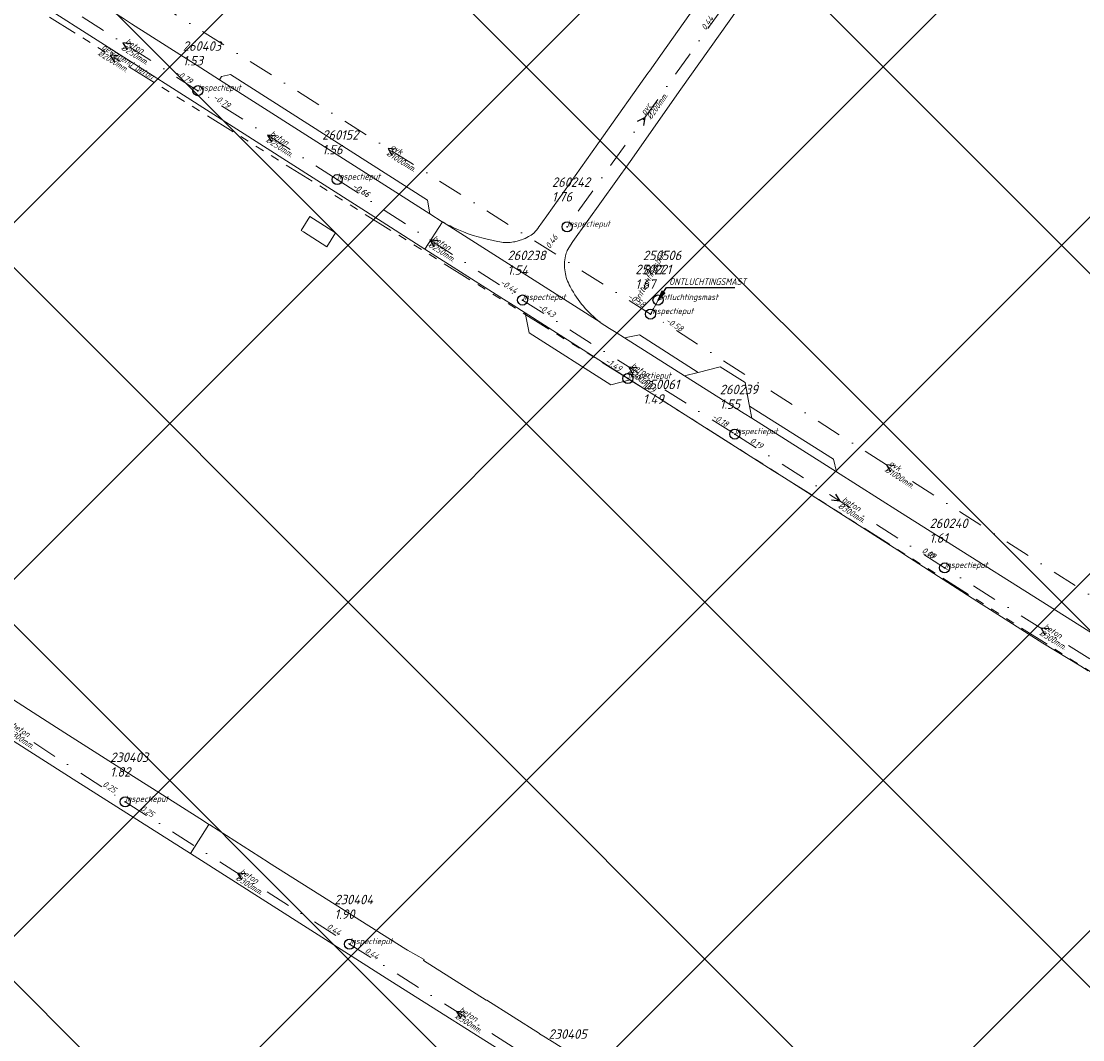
# Model space of a CAD drawing. Extents: x 148869 to 161638, y 453607 to 469810.
# Tile 554 of 656: x 153705 to 153915, y 464049 to 464251. Entities that reach past the tile are written whole.
import ezdxf

# ---------------------------------------------------------------- set-up
doc = ezdxf.new("R2010")
doc.units = 0
doc.header["$PDMODE"] = 32
doc.header["$PDSIZE"] = 2
doc.linetypes.add('RI-GWA', pattern=[18.45, 6, -1.8, 1.75, -1.8, 1.75, -1.8, 1.75, -1.8])
doc.linetypes.add('RI-VWA', pattern=[11, 5, -3, 0, -3])
doc.layers.get('0').update_dxf_attribs({"linetype": 'CONTINUOUS'})
doc.layers.get('DEFPOINTS').update_dxf_attribs({"linetype": 'CONTINUOUS'})
doc.layers.add('2023 hatch', color=90, linetype='CONTINUOUS')
doc.layers.add('B-OI-AANPIJLING', color=1, linetype='CONTINUOUS')
for name, color, linetype, lineweight in [('B-OI-RI-BIJZONDERDERHEDEN-T18', 134, 'CONTINUOUS', 18), ('B-OI-RI-GWA-MATERIAAL-T18', 10, 'CONTINUOUS', 18), ('B-OI-RI-GWA-PUTDEKSELHOOGTE-T25', 10, 'CONTINUOUS', 25), ('B-OI-RI-GWA_BOB-T18', 10, 'CONTINUOUS', 18), ('B-OI-RI-GWA_DIAMETER-T18', 10, 'CONTINUOUS', 18), ('B-OI-RI-GWA_PUTNUMMER-T18', 10, 'CONTINUOUS', 18), ('B-OI-RI-GWA_RIOOLPUT-S', 10, 'CONTINUOUS', 25), ('B-OI-RI-GWA_TRANSPORTLEIDING-G', 10, 'RI-GWA', 18), ('B-OI-RI-STRENGTYPE-T18', 31, 'CONTINUOUS', 18), ('B-OI-RI-STROOMRICHTING-S', 252, 'CONTINUOUS', 25), ('B-OI-RI-VWA-BOB-T18', 34, 'CONTINUOUS', 18), ('B-OI-RI-VWA-DIAMETER-T18', 34, 'CONTINUOUS', 18), ('B-OI-RI-VWA-MATERIAAL-T18', 34, 'CONTINUOUS', 18), ('B-OI-RI-VWA_ONTLUCHTINGSLEIDING-G', 34, 'RI-VWA', 18), ('B-OI-RI-VWA_PUTDEKSELHOOGTE-T25', 34, 'CONTINUOUS', 25), ('B-OI-RI-VWA_PUTNUMMER-T25', 34, 'CONTINUOUS', 25), ('B-OI-RI-VWA_RIOOLPUT-S', 34, 'CONTINUOUS', 25), ('B-OI-RI-VWA_TRANSPORTLEIDING-G', 34, 'RI-VWA', 18), ('B-RO-VH-VERHARDING_ASFALT-GV', 251, 'CONTINUOUS', 18), ('B-RO-VH-VERHARDING_STRAATBAKSTEEN-GV', 251, 'CONTINUOUS', 18)]:
    doc.layers.add(name, color=color, linetype=linetype, lineweight=lineweight)
doc.styles.add('NLCS-ISO-M500-T18_CURSIEF', font='NLCS-ISO.ttf', dxfattribs={"oblique": 15, "height": 0.9})
doc.styles.add('NLCS-ISO-M750-T25_CURSIEF', font='NLCS-ISO.ttf', dxfattribs={"oblique": 15, "height": 1.875})

# ---------------------------------------------------------------- blocks, each defined once
blk = doc.blocks.new('ACMAP_ANN_TEMPLATE_strengtype')
at = {"color": 0, "linetype": 'ByBlock', "style": 'NLCS-ISO-M500-T18_CURSIEF', "oblique": 15}
blk.add_attdef('type', (-0.78, 3.09), '', height=1.2, dxfattribs=at)
blk = doc.blocks.new('ACMAP_ANN_TEMPLATE_vwa-diam')
at = {"color": 0, "linetype": 'ByBlock', "style": 'NLCS-ISO-M500-T18_CURSIEF', "oblique": 15}
blk.add_attdef('vwa-diam', (0.3, -1.3), '', height=1.2, dxfattribs=at)
blk = doc.blocks.new('ACMAP_ANN_TEMPLATE_vwa-materiaal')
at = {"color": 0, "linetype": 'ByBlock', "style": 'NLCS-ISO-M500-T18_CURSIEF', "oblique": 15}
blk.add_attdef('vwa-mat', (0.3, 0.2), '', height=1.2, dxfattribs=at)
blk = doc.blocks.new('ACMAP_ANN_TEMPLATE_vwa-nap-l')
at = {"color": 0, "linetype": 'ByBlock', "style": 'NLCS-ISO-M500-T18_CURSIEF', "oblique": 15}
blk.add_attdef('vwa-nap-l', (3.3, 0.2), '', height=1.2, dxfattribs=at)
blk = doc.blocks.new('ACMAP_ANN_TEMPLATE_vwa-nap-r')
at = {"color": 0, "linetype": 'ByBlock', "style": 'NLCS-ISO-M500-T18_CURSIEF', "oblique": 15}
blk.add_attdef('vwa-nap-r', (-5.6, 0.2), '', height=1.2, dxfattribs=at)
blk = doc.blocks.new('ACMAP_ANN_TEMPLATE_gwa-diam')
at = {"color": 0, "linetype": 'ByBlock', "style": 'NLCS-ISO-M500-T18_CURSIEF', "oblique": 15}
blk.add_attdef('gwa-diam', (-2.2, -1.3), '', height=1.2, dxfattribs=at)
blk = doc.blocks.new('ACMAP_ANN_TEMPLATE_gwa-materiaal')
at = {"color": 0, "linetype": 'ByBlock', "style": 'NLCS-ISO-M500-T18_CURSIEF', "oblique": 15}
blk.add_attdef('gwa-mat', (-2.2, 0.2), '', height=1.2, dxfattribs=at)
blk = doc.blocks.new('ACMAP_ANN_TEMPLATE_gwa-nap-l')
at = {"color": 0, "linetype": 'ByBlock', "style": 'NLCS-ISO-M500-T18_CURSIEF', "oblique": 15}
blk.add_attdef('gwa-nap-l', (2.3, 0.2), '', height=1.2, dxfattribs=at)
blk = doc.blocks.new('ACMAP_ANN_TEMPLATE_gwa-nap-r')
at = {"color": 0, "linetype": 'ByBlock', "style": 'NLCS-ISO-M500-T18_CURSIEF', "oblique": 15}
blk.add_attdef('gwa-nap-r', (-5.6, 0.2), '', height=1.2, dxfattribs=at)
blk = doc.blocks.new('ACMAP_ANN_TEMPLATE_gwa-puth')
at = {"color": 0, "linetype": 'ByBlock', "style": 'NLCS-ISO-M750-T25_CURSIEF', "oblique": 15}
blk.add_attdef('gwa-puth', (3, -5), '', height=1.88, dxfattribs=at)
blk = doc.blocks.new('ACMAP_ANN_TEMPLATE_gwa-putnr')
at = {"color": 0, "linetype": 'ByBlock', "style": 'NLCS-ISO-M750-T25_CURSIEF', "oblique": 15}
blk.add_attdef('gwa-putnr', (3, -2.1), '', height=1.88, dxfattribs=at)
blk = doc.blocks.new('ACMAP_ANN_TEMPLATE_type knoop')
at = {"layer": 'DEFPOINTS', "style": 'NLCS-ISO-M500-T18_CURSIEF', "oblique": 15}
blk.add_attdef('type_knoop', (0, 0), '', height=1.2, dxfattribs=at)
blk = doc.blocks.new('ACMAP_ANN_TEMPLATE_vwa-puth')
at = {"color": 0, "linetype": 'ByBlock', "style": 'NLCS-ISO-M750-T25_CURSIEF', "oblique": 15}
blk.add_attdef('vwa-puth', (-3, 5), '', height=1.88, dxfattribs=at)
blk = doc.blocks.new('ACMAP_ANN_TEMPLATE_vwa-putnr')
at = {"color": 0, "linetype": 'ByBlock', "style": 'NLCS-ISO-M750-T25_CURSIEF', "oblique": 15}
blk.add_attdef('vaw-putnr', (-3, 7.9), '', height=1.88, dxfattribs=at)

msp = doc.modelspace()

# ---------------------------------------------------------------- hatches: boundary and pattern name
at = {"layer": '2023 hatch'}
h = msp.add_hatch(dxfattribs=at)
h.set_pattern_fill('L45L135', color=256, scale=49.98)
h.set_pattern_definition([(45, (0, 0), (-35.341197, 35.341197), []), (135, (0, 0), (-35.341197, -35.341197), [])])
h.paths.add_polyline_path([(155033.65, 463387.49), (154736.21, 463174.82), (154703.82, 463157.03), (154669.13, 463116.73), (154497.36, 463128.81), (154485.96, 463103.35), (154403, 462810.28), (154029.41, 462913.19), (153921.91, 462926.36), (153533.06, 462959.92), (153521.58, 463046.87), (153065.73, 463131.59), (152840.09, 463157.69), (152602.55, 463321.62), (152457.44, 463373.38), (152283.77, 463566.95), (152230.15, 463641.33), (152156.25, 463699.58), (152012.16, 463887.19), (152009.38, 463939.89), (151991.35, 464191.03), (152103.19, 464343.83), (152153.39, 464455.21), (152151.03, 464561.94), (152249.45, 464811.76), (152130.92, 465032.5), (152332.42, 465169.93), (152738.18, 465252.75), (152947.54, 465152.17), (153150.32, 465023.39), (153302.02, 464886.05), (153728.6, 464650.43), (153874.6, 464567.83), (153954.88, 464501.43), (153988.94, 464472.57), (154027.82, 464422.75), (154193.47, 464138.07), (154280.01, 463968.67), (154339.28, 463993.19), (154494.94, 463873.13), (154622.49, 463821.49), (154755.92, 463721.99), (154868.72, 463597.28)])

# ---------------------------------------------------------------- linework, layer by layer
at = {"layer": 'B-OI-AANPIJLING', "color": 251, "flags": 128}
msp.add_lwpolyline([(153831, 464195.8), (153832.36, 464197.14), (153831.73, 464197.57), (153831, 464195.8), (153831.83, 464197.5), (153831.94, 464197.43), (153831, 464195.8), (153832.15, 464197.29), (153832.26, 464197.21), (153831, 464195.8), (153832.68, 464198.31), (153846.2, 464198.31)], dxfattribs=at)
at = {"layer": 'B-OI-RI-GWA_RIOOLPUT-S', "color": 251}
msp.add_point((153825.04, 464180.25), dxfattribs=at)
at = {"layer": 'B-OI-RI-GWA_TRANSPORTLEIDING-G', "color": 251}
for p, q in [((153825.04, 464180.25), (153619.89, 464308.38)), ((154017.17, 464058.47), (153825.04, 464180.25))]:
    msp.add_line(p, q, dxfattribs=at)
at = {"layer": 'B-OI-RI-STROOMRICHTING-S', "color": 251}
for points in [[(153726.58, 464246.58), (153724.98, 464246.74), (153725.82, 464245.36)], [(153724.07, 464244.16), (153722.46, 464244.32), (153723.3, 464242.94)], [(153826.96, 464231.21), (153828.39, 464231.97), (153828.14, 464230.38)], [(153755.24, 464228.3), (153753.64, 464228.46), (153754.46, 464227.08)], [(153779.11, 464225.66), (153777.51, 464225.82), (153778.33, 464224.44)], [(153787.4, 464207.55), (153785.8, 464207.73), (153786.62, 464206.34)], [(153826.8, 464182.36), (153825.2, 464182.52), (153826.02, 464181.14)], [(153877.86, 464162.97), (153876.27, 464163.14), (153877.08, 464161.75)], [(153866.17, 464157.37), (153867.01, 464155.98), (153865.4, 464156.15)], [(153908.48, 464130.64), (153906.89, 464130.79), (153907.71, 464129.42)], [(153749.27, 464082.13), (153747.67, 464082.29), (153748.49, 464080.91)], [(153792.68, 464054.72), (153791.08, 464054.88), (153791.92, 464053.5)]]:
    msp.add_lwpolyline(points, dxfattribs=at)
at = {"layer": 'B-OI-RI-VWA_ONTLUCHTINGSLEIDING-G', "color": 251}
msp.add_line((153829.5, 464193.02), (153831, 464195.8), dxfattribs=at)
at = {"layer": 'B-OI-RI-VWA_RIOOLPUT-S'}
for p in [(153739.84, 464237.27), (153767.45, 464219.66), (153812.98, 464210.31), (153804.17, 464195.8), (153831, 464195.8), (153829.5, 464193.02), (153846.23, 464169.24), (153887.79, 464142.73), (153725.44, 464096.38), (153769.89, 464068.2)]:
    msp.add_point(p, dxfattribs=at)
at = {"layer": 'B-OI-RI-VWA_TRANSPORTLEIDING-G', "color": 251}
for p, q in [((153829.5, 464193.02), (153725.52, 464258.61)), ((153739.84, 464237.27), (153710.14, 464256.22)), ((153843.8, 464253.63), (153812.98, 464210.31)), ((153767.45, 464219.66), (153739.84, 464237.27)), ((153767.45, 464219.66), (153804.17, 464195.8)), ((153804.17, 464195.8), (153846.23, 464169.24)), ((153923.03, 464133.25), (153829.5, 464193.02)), ((153846.23, 464169.24), (153887.79, 464142.73)), ((153925.98, 464118.85), (153887.79, 464142.73)), ((153679.34, 464126.21), (153725.44, 464096.38)), ((153725.44, 464096.38), (153769.89, 464068.2)), ((153769.89, 464068.2), (153812.29, 464041.55))]:
    msp.add_line(p, q, dxfattribs=at)
at = {"layer": 'B-RO-VH-VERHARDING_ASFALT-GV', "flags": 128}
for points in [[(153813, 464205.58), (153814.15, 464207.36), (153825.45, 464223.24), (153835.55, 464237.56), (153846.87, 464253.54), (153854.43, 464264.21), (153872.02, 464289.04), (153882.11, 464303.27), (153897.41, 464324.91), (153898.99, 464327.16)], [(153887.85, 464323.7), (153878.23, 464310.14), (153877.59, 464309.14), (153876.53, 464307.66), (153872.89, 464302.57), (153868.69, 464296.66), (153865.69, 464292.38), (153862.67, 464288.12), (153858.55, 464282.33), (153853.61, 464275.35), (153850.38, 464270.79), (153850.32, 464270.7), (153848.63, 464268.31), (153840.82, 464257.23), (153837.13, 464252.19), (153831.83, 464244.69), (153829.3, 464241.11), (153829.01, 464240.71), (153820.22, 464228.31), (153808.96, 464212.45), (153807.27, 464210.07), (153807.24, 464210.02), (153806.38, 464209.01)], [(153763.41, 464219.54), (153773.05, 464213.4), (153784.82, 464205.9), (153788.28, 464211.28), (153788.25, 464211.29), (153785.8, 464212.85), (153744.09, 464239.44), (153740.41, 464241.79), (153726.71, 464250.52), (153725.08, 464251.56), (153710.86, 464260.59), (153697.03, 464269.38), (153644.68, 464302.66), (153644.34, 464302.88), (153634.39, 464309.14), (153630.78, 464303.39), (153643.68, 464295.56)], [(153644.92, 464294.86), (153654.47, 464288.82), (153656.82, 464287.38), (153661.76, 464284.23), (153664.45, 464282.52), (153671.94, 464277.76), (153690.21, 464266.14), (153690.7, 464265.83), (153700.02, 464259.9), (153701.19, 464259.15), (153702.27, 464258.47), (153710.25, 464253.39), (153736.96, 464236.38), (153763.41, 464219.54)], [(153917.58, 464129.42), (153878.84, 464153.84), (153866.35, 464161.76), (153849.56, 464172.39), (153848.08, 464173.32), (153836.27, 464180.78), (153824.37, 464188.31), (153822.73, 464189.34), (153821.41, 464190.16), (153819.55, 464191.37), (153819.51, 464191.41), (153788.28, 464211.28), (153784.82, 464205.9), (153800.38, 464195.99), (153802.29, 464194.77), (153804.71, 464193.23), (153825.45, 464180.02), (153831.65, 464176.08), (153839.46, 464171.1), (153846.36, 464166.71), (153853.6, 464162.1), (153856.04, 464160.55), (153878.5, 464146.24), (153880.84, 464144.76), (153895.1, 464135.58), (153895.43, 464135.36), (153907.26, 464127.84), (153914.78, 464123.25), (153916.23, 464122.33)], [(153788.28, 464211.28), (153819.51, 464191.41)], [(153798.58, 464207.54), (153798.4, 464207.61)], [(153813.67, 464198.34), (153813.59, 464198.49)], [(153589.52, 464180.69), (153594.24, 464177.8), (153595.38, 464177.08), (153649.66, 464142.49), (153649.66, 464142.49), (153649.66, 464142.5), (153649.67, 464142.49), (153663.7, 464133.58), (153691.68, 464115.79), (153715.87, 464100.42), (153738.34, 464086.13), (153742.03, 464091.92), (153740.95, 464092.61), (153736.06, 464095.72), (153725.12, 464102.66), (153713.45, 464110.08), (153710.92, 464111.72), (153700.46, 464118.36)], [(153742.03, 464091.92), (153738.34, 464086.13), (153777.84, 464061.02), (153803.85, 464044.62), (153874.6, 464000), (153908.75, 463978.2)], [(153796.98, 464057.13), (153784.54, 464064.98), (153784.65, 464065.16), (153781.36, 464067.01), (153781.04, 464067.18), (153770.65, 464073.76), (153768.84, 464074.91), (153753.83, 464084.4), (153753.73, 464084.47), (153742.17, 464091.84), (153742.15, 464091.85)], [(153817.13, 464044.44), (153817.02, 464044.51), (153816.99, 464044.53), (153809.47, 464049.24), (153809.38, 464049.29), (153809.33, 464049.32), (153808.94, 464049.57), (153807.55, 464050.44), (153807.54, 464050.46), (153807.52, 464050.47), (153797.06, 464057.08)]]:
    msp.add_lwpolyline(points, dxfattribs=at)
at = {"layer": 'B-RO-VH-VERHARDING_ASFALT-GV'}
for points in [[(153789.05, 464210.85, -0.006029), (153788.28, 464211.28)], [(153790.53, 464210.1, -0.013562), (153789.05, 464210.85)], [(153798.4, 464207.61, -0.066701), (153790.53, 464210.1)], [(153806.38, 464209.01, -0.049139), (153805.36, 464208.36)], [(153799.99, 464207.26, -0.041223), (153798.58, 464207.54)], [(153801.42, 464207.2, -0.039686), (153799.99, 464207.26)], [(153802.64, 464207.35, -0.03961), (153801.42, 464207.2)], [(153803.06, 464207.45, -0.014402), (153802.64, 464207.35)], [(153803.92, 464207.71, -0.02684), (153803.06, 464207.45)], [(153805.36, 464208.36, -0.038013), (153803.92, 464207.71)], [(153812.68, 464204.58, -0.03393), (153813, 464205.58)], [(153812.57, 464201.39, -0.102068), (153812.68, 464204.58)], [(153813.59, 464198.49, -0.0964), (153812.57, 464201.39)], [(153819.51, 464191.41, -0.10559), (153813.67, 464198.34)], [(153742.15, 464091.85, -0.030884), (153742.03, 464091.92)], [(153797.06, 464057.08, -0.092132), (153796.98, 464057.13)]]:
    msp.add_lwpolyline(points, format="xyb", dxfattribs=at)
at = {"layer": 'B-RO-VH-VERHARDING_STRAATBAKSTEEN-GV', "flags": 128}
for points in [[(153785.8, 464212.85), (153785.34, 464215.61), (153746.3, 464240.49), (153744.51, 464240.11), (153744.09, 464239.44)], [(153767.11, 464209.11), (153762.03, 464212.34), (153760.32, 464209.59), (153760.78, 464209.29), (153765.38, 464206.34)], [(153825.45, 464180.02), (153804.71, 464193.23), (153805.47, 464189.3), (153821.64, 464179)], [(153836.27, 464180.78), (153838.98, 464181.47), (153827.31, 464188.89), (153824.37, 464188.31)], [(153838.98, 464181.47), (153836.27, 464180.78), (153848.08, 464173.32), (153849.56, 464172.39), (153849.11, 464174.79), (153849, 464175.43), (153848.25, 464179.47), (153843.34, 464182.59), (153843.32, 464182.56)], [(153849.56, 464172.39), (153866.35, 464161.76), (153865.76, 464164.26), (153849.11, 464174.79)]]:
    msp.add_lwpolyline(points, close=True, dxfattribs=at)

# ---------------------------------------------------------------- block references
at = {"layer": 'B-OI-RI-GWA-MATERIAAL-T18', "color": 251, "rotation": 328.012444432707}
msp.add_blockref('ACMAP_ANN_TEMPLATE_gwa-materiaal', (153722.46, 464244.32), dxfattribs=at).add_auto_attribs({'gwa-mat': 'gewapend beton'})
at = {"layer": 'B-OI-RI-GWA-PUTDEKSELHOOGTE-T25', "color": 251}
msp.add_blockref('ACMAP_ANN_TEMPLATE_gwa-puth', (153825.04, 464180.25), dxfattribs=at).add_auto_attribs({'gwa-puth': '1.49'})
at = {"layer": 'B-OI-RI-GWA_BOB-T18', "color": 251}
for name, rotation, values in [('ACMAP_ANN_TEMPLATE_gwa-nap-r', 327.6317738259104, {'gwa-nap-r': '-1.49'}), ('ACMAP_ANN_TEMPLATE_gwa-nap-l', 328.012444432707, {'gwa-nap-l': '-1.49'})]:
    msp.add_blockref(name, (153825.04, 464180.25), dxfattribs=dict(at, rotation=rotation)).add_auto_attribs(values)
at = {"layer": 'B-OI-RI-GWA_DIAMETER-T18', "color": 251, "rotation": 328.012444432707}
msp.add_blockref('ACMAP_ANN_TEMPLATE_gwa-diam', (153722.46, 464244.32), dxfattribs=at).add_auto_attribs({'gwa-diam': '%%c2000mm.'})
at = {"layer": 'B-OI-RI-GWA_PUTNUMMER-T18', "color": 251}
msp.add_blockref('ACMAP_ANN_TEMPLATE_gwa-putnr', (153825.04, 464180.25), dxfattribs=at).add_auto_attribs({'gwa-putnr': '250061'})
at = {"layer": 'B-OI-RI-STRENGTYPE-T18', "color": 251, "rotation": 61.65010549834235}
msp.add_blockref('ACMAP_ANN_TEMPLATE_strengtype', (153830.25, 464194.41), dxfattribs=at).add_auto_attribs({'type': 'ontluchtingsbuis'})
at = {"layer": 'B-OI-RI-VWA-BOB-T18', "color": 251}
for name, p, rotation, values in [('ACMAP_ANN_TEMPLATE_vwa-nap-r', (153843.8, 464253.63), 55.10010409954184, {'vwa-nap-r': '0.44'}), ('ACMAP_ANN_TEMPLATE_vwa-nap-r', (153739.84, 464237.27), 327.4697648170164, {'vwa-nap-r': '-0.79'}), ('ACMAP_ANN_TEMPLATE_vwa-nap-l', (153739.84, 464237.27), 327.4602049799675, {'vwa-nap-l': '-0.79'}), ('ACMAP_ANN_TEMPLATE_vwa-nap-l', (153767.45, 464219.66), 326.9849085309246, {'vwa-nap-l': '-0.66'}), ('ACMAP_ANN_TEMPLATE_vwa-nap-l', (153767.45, 464219.66), 327.4697648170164, {'vwa-nap-l': '-0.66'}), ('ACMAP_ANN_TEMPLATE_vwa-nap-r', (153812.98, 464210.31), 54.57006330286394, {'vwa-nap-r': '0.46'}), ('ACMAP_ANN_TEMPLATE_vwa-nap-r', (153804.17, 464195.8), 326.9849085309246, {'vwa-nap-r': '-0.44'}), ('ACMAP_ANN_TEMPLATE_vwa-nap-r', (153829.5, 464193.02), 327.4195387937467, {'vwa-nap-r': '-0.58'}), ('ACMAP_ANN_TEMPLATE_vwa-nap-l', (153804.17, 464195.8), 327.7284560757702, {'vwa-nap-l': '-0.43'}), ('ACMAP_ANN_TEMPLATE_vwa-nap-l', (153829.5, 464193.02), 327.7565012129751, {'vwa-nap-l': '-0.58'}), ('ACMAP_ANN_TEMPLATE_vwa-nap-r', (153846.23, 464169.24), 327.7284560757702, {'vwa-nap-r': '-0.18'}), ('ACMAP_ANN_TEMPLATE_vwa-nap-l', (153846.23, 464169.24), 327.4672980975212, {'vwa-nap-l': '0.19'}), ('ACMAP_ANN_TEMPLATE_vwa-nap-r', (153887.79, 464142.73), 327.9824812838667, {'vwa-nap-r': '0.10'}), ('ACMAP_ANN_TEMPLATE_vwa-nap-r', (153887.79, 464142.73), 327.4672980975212, {'vwa-nap-r': '0.09'}), ('ACMAP_ANN_TEMPLATE_vwa-nap-r', (153725.44, 464096.38), 327.0942417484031, {'vwa-nap-r': '0.25'}), ('ACMAP_ANN_TEMPLATE_vwa-nap-l', (153725.44, 464096.38), 327.626497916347, {'vwa-nap-l': '0.25'}), ('ACMAP_ANN_TEMPLATE_vwa-nap-r', (153769.89, 464068.2), 327.626497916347, {'vwa-nap-r': '0.44'}), ('ACMAP_ANN_TEMPLATE_vwa-nap-l', (153769.89, 464068.2), 327.8490886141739, {'vwa-nap-l': '0.44'})]:
    msp.add_blockref(name, p, dxfattribs=dict(at, rotation=rotation)).add_auto_attribs(values)
at = {"layer": 'B-OI-RI-VWA-DIAMETER-T18', "color": 251}
for p, rotation, values in [((153724.99, 464246.74), 327.4602049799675, {'vwa-diam': '%%c250mm.'}), ((153828.39, 464231.97), 54.57006330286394, {'vwa-diam': '%%c200mm.'}), ((153753.64, 464228.47), 327.4697648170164, {'vwa-diam': '%%c250mm.'}), ((153777.51, 464225.82), 327.7565012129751, {'vwa-diam': '%%c1000mm.'}), ((153785.81, 464207.73), 326.9849085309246, {'vwa-diam': '%%c250mm.'}), ((153825.2, 464182.52), 327.7284560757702, {'vwa-diam': '%%c300mm.'}), ((153876.27, 464163.14), 327.4195387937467, {'vwa-diam': '%%c1000mm.'}), ((153867.01, 464155.98), 327.4672980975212, {'vwa-diam': '%%c300mm.'}), ((153906.89, 464130.79), 327.9824812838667, {'vwa-diam': '%%c300mm.'}), ((153702.39, 464111.29), 327.0942417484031, {'vwa-diam': '%%c300mm.'}), ((153747.67, 464082.29), 327.626497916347, {'vwa-diam': '%%c300mm.'}), ((153791.09, 464054.88), 327.8490886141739, {'vwa-diam': '%%c300mm.'})]:
    msp.add_blockref('ACMAP_ANN_TEMPLATE_vwa-diam', p, dxfattribs=dict(at, rotation=rotation)).add_auto_attribs(values)
at = {"layer": 'B-OI-RI-VWA-MATERIAAL-T18', "color": 251}
for p, rotation, values in [((153724.99, 464246.74), 327.4602049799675, {'vwa-mat': 'beton'}), ((153828.39, 464231.97), 54.57006330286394, {'vwa-mat': 'pvc'}), ((153753.64, 464228.47), 327.4697648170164, {'vwa-mat': 'beton'}), ((153777.51, 464225.82), 327.7565012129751, {'vwa-mat': 'gvk'}), ((153785.81, 464207.73), 326.9849085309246, {'vwa-mat': 'beton'}), ((153825.2, 464182.52), 327.7284560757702, {'vwa-mat': 'beton'}), ((153876.27, 464163.14), 327.4195387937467, {'vwa-mat': 'gvk'}), ((153867.01, 464155.98), 327.4672980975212, {'vwa-mat': 'beton'}), ((153906.89, 464130.79), 327.9824812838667, {'vwa-mat': 'beton'}), ((153702.39, 464111.29), 327.0942417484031, {'vwa-mat': 'beton'}), ((153747.67, 464082.29), 327.626497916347, {'vwa-mat': 'beton'}), ((153791.09, 464054.88), 327.8490886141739, {'vwa-mat': 'beton'})]:
    msp.add_blockref('ACMAP_ANN_TEMPLATE_vwa-materiaal', p, dxfattribs=dict(at, rotation=rotation)).add_auto_attribs(values)
at = {"layer": 'B-OI-RI-VWA_PUTDEKSELHOOGTE-T25', "color": 251}
for p, values in [((153739.84, 464237.27), {'vwa-puth': '1.53'}), ((153767.45, 464219.66), {'vwa-puth': '1.56'}), ((153812.98, 464210.31), {'vwa-puth': '1.76'}), ((153804.17, 464195.8), {'vwa-puth': '1.54'}), ((153831, 464195.8), {'vwa-puth': '8.17'}), ((153829.5, 464193.02), {'vwa-puth': '1.67'}), ((153846.23, 464169.24), {'vwa-puth': '1.55'}), ((153887.79, 464142.73), {'vwa-puth': '1.61'}), ((153725.44, 464096.38), {'vwa-puth': '1.82'}), ((153769.89, 464068.2), {'vwa-puth': '1.90'})]:
    msp.add_blockref('ACMAP_ANN_TEMPLATE_vwa-puth', p, dxfattribs=at).add_auto_attribs(values)
at = {"layer": 'B-OI-RI-VWA_PUTNUMMER-T25', "color": 251}
for p, values in [((153739.84, 464237.27), {'vaw-putnr': '260403'}), ((153767.45, 464219.66), {'vaw-putnr': '260152'}), ((153812.98, 464210.31), {'vaw-putnr': '260242'}), ((153804.17, 464195.8), {'vaw-putnr': '260238'}), ((153831, 464195.8), {'vaw-putnr': '250506'}), ((153829.5, 464193.02), {'vaw-putnr': '250221'}), ((153846.23, 464169.24), {'vaw-putnr': '260239'}), ((153887.79, 464142.73), {'vaw-putnr': '260240'}), ((153725.44, 464096.38), {'vaw-putnr': '230403'}), ((153769.89, 464068.2), {'vaw-putnr': '230404'}), ((153812.29, 464041.55), {'vaw-putnr': '230405'})]:
    msp.add_blockref('ACMAP_ANN_TEMPLATE_vwa-putnr', p, dxfattribs=at).add_auto_attribs(values)
at = {"layer": 'DEFPOINTS'}
for p, values in [((153739.84, 464237.27), {'type_knoop': 'inspectieput'}), ((153767.45, 464219.66), {'type_knoop': 'inspectieput'}), ((153812.98, 464210.31), {'type_knoop': 'inspectieput'}), ((153804.17, 464195.8), {'type_knoop': 'inspectieput'}), ((153831, 464195.8), {'type_knoop': 'ontluchtingsmast'}), ((153829.5, 464193.02), {'type_knoop': 'inspectieput'}), ((153825.04, 464180.25), {'type_knoop': 'inspectieput'}), ((153846.23, 464169.24), {'type_knoop': 'inspectieput'}), ((153887.79, 464142.73), {'type_knoop': 'inspectieput'}), ((153725.44, 464096.38), {'type_knoop': 'inspectieput'}), ((153769.89, 464068.2), {'type_knoop': 'inspectieput'})]:
    msp.add_blockref('ACMAP_ANN_TEMPLATE_type knoop', p, dxfattribs=at).add_auto_attribs(values)

# ---------------------------------------------------------------- texts
at = {"layer": 'B-OI-RI-BIJZONDERDERHEDEN-T18', "color": 251, "style": 'NLCS-ISO-M500-T18_CURSIEF', "oblique": 15, "width": 0.8}
msp.add_text('ONTLUCHTINGSMAST', height=1.35, dxfattribs=at).set_placement((153833.19, 464198.77))

doc.saveas('drawing.dxf')
